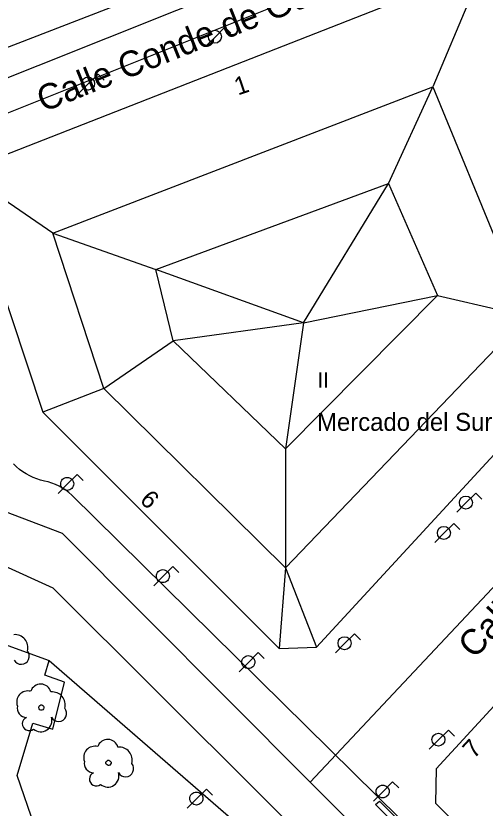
# Model space of a CAD drawing. Extents: x 282771 to 285132, y 4823109 to 4825496.
# Drawn here: x 284745.1 to 284791.1, y 4824078.1 to 4824155.8 of the extents above; entities that cross this region are included whole.
import ezdxf

# ---------------------------------------------------------------- set-up
doc = ezdxf.new("R2010")
doc.units = 0
for name, color, linetype in [('ACERA-BORDILLO', 7, 'Continuous'), ('ARBOL', 7, 'Continuous'), ('CALLE-EJE', 7, 'Continuous'), ('CALLE-TEXTO', 7, 'Continuous'), ('EDIFICIO', 7, 'Continuous'), ('FAROLA', 7, 'Continuous'), ('MEDIANERA', 7, 'Continuous'), ('NUM-LOCAL', 7, 'Continuous'), ('NUM-PORTAL', 7, 'Continuous'), ('PARQUE-JARDIN-AREA', 7, 'Continuous'), ('PASO-PEATONES', 7, 'Continuous'), ('TXT-ALTURA-EDIFICIO', 7, 'Continuous'), ('TXT-EDIFICIOS', 7, 'Continuous'), ('ZONA-VERDE', 7, 'Continuous')]:
    doc.layers.add(name, color=color, linetype=linetype)

msp = doc.modelspace()

# ---------------------------------------------------------------- linework, layer by layer
at = {"layer": 'ACERA-BORDILLO'}
for points in [[(284807.975, 4824052.179), (284750.582, 4824108.802), (284750.289, 4824109.046), (284749.98, 4824109.272), (284749.655, 4824109.479), (284749.317, 4824109.665), (284748.968, 4824109.829), (284748.609, 4824109.969), (284748.244, 4824110.086), (284747.875, 4824110.178), (284747.512, 4824110.269), (284747.15, 4824110.384), (284746.792, 4824110.523), (284746.44, 4824110.688), (284746.097, 4824110.876), (284745.764, 4824111.088), (284745.445, 4824111.322), (284745.141, 4824111.578), (284744.855, 4824111.853)], [(284779.059, 4824068.787), (284779.385, 4824069.114), (284748.729, 4824099.677), (284743.66, 4824101.986), (284740.449, 4824101.563), (284695.009, 4824085.756), (284633.978, 4824064.253), (284633.616, 4824064.067), (284633.307, 4824063.778), (284633.091, 4824063.414), (284632.987, 4824063.02), (284632.993, 4824062.613), (284633.115, 4824062.208), (284633.346, 4824061.853), (284633.653, 4824061.585), (284690.59, 4824024.169), (284691.345, 4824022.807), (284692.789, 4824019.853), (284728.968, 4823996.225)]]:
    msp.add_lwpolyline(points, dxfattribs=at)
at = {"layer": 'ARBOL'}
for centre, major_axis, start_param, end_param in [((284744.999, 4824093.847), (0.703, 1.061), 5.03662, 6.96986), ((284745.609, 4824093.016), (-0.44, -0.664), 5.803338, 9.119962), ((284747.519, 4824089.236), (0.574, 0.865), 5.570961, 8.11464), ((284746.259, 4824088.506), (0.606, 0.914), 0.331299, 2.51513), ((284748.649, 4824088.236), (0.703, 1.061), 5.036723, 6.969964), ((284746.149, 4824087.936), (-0.517, -0.78), 5.098966, 6.836151), ((284749.259, 4824087.406), (-0.44, -0.664), 5.803442, 9.120066), ((284746.389, 4824086.386), (-0.371, -0.56), 4.141439, 7.557673), ((284747.529, 4824086.686), (-0.6, -0.905), 6.152368, 8.752446), ((284754.089, 4824083.816), (0.574, 0.865), 5.570975, 8.114654), ((284752.829, 4824083.086), (0.606, 0.914), 0.331314, 2.515144), ((284755.219, 4824082.816), (0.703, 1.061), 5.036738, 6.969978), ((284752.719, 4824082.516), (-0.517, -0.78), 5.09898, 6.836165), ((284755.829, 4824081.986), (-0.44, -0.664), 5.803456, 9.12008), ((284752.959, 4824080.966), (-0.371, -0.56), 4.141453, 7.557687), ((284754.099, 4824081.266), (-0.6, -0.905), 6.152382, 8.75246)]:
    msp.add_ellipse(centre, major_axis=major_axis, ratio=0.999978, start_param=start_param, end_param=end_param, dxfattribs=at)
for centre in [(284747.589, 4824087.976), (284754.159, 4824082.556)]:
    msp.add_ellipse(centre, major_axis=(0.141, 0.212), ratio=0.999978, dxfattribs=at)
at = {"layer": 'CALLE-EJE'}
for points in [[(284732.129, 4824141.387), (284796.658, 4824167.237)], [(284817.23, 4824126.748), (284773.929, 4824080.647)], [(284773.929, 4824080.647), (284749.653, 4824105.041), (284743.349, 4824107.427)], [(284806.899, 4824047.547), (284773.929, 4824080.647)]]:
    msp.add_lwpolyline(points, dxfattribs=at)
at = {"layer": 'EDIFICIO'}
for points in [[(284719.16, 4824235.368), (284711.65, 4824233.748), (284710.44, 4824231.478), (284715.05, 4824217.077), (284718.59, 4824206.057), (284722.05, 4824195.257), (284733.89, 4824159.297), (284736.96, 4824149.727), (284740.43, 4824148.197), (284760.86, 4824156.337), (284787.94, 4824167.138), (284779.94, 4824187.518), (284774.45, 4824201.538), (284770.14, 4824212.488), (284765.85, 4824223.418), (284761.55, 4824234.648), (284757.881, 4824243.698), (284750.281, 4824242.058), (284743.55, 4824240.618), (284732.37, 4824238.208), (284726.09, 4824236.858), (284719.16, 4824235.368)], [(284747.729, 4824116.927), (284770.889, 4824093.777), (284774.529, 4824093.897), (284804.689, 4824126.607), (284790.86, 4824160.508), (284739.879, 4824140.507), (284747.729, 4824116.927)], [(284792.309, 4824088.537), (284786.249, 4824081.957), (284786.199, 4824078.587), (284797.179, 4824067.747), (284808.559, 4824056.527), (284812.049, 4824055.557), (284829.359, 4824061.107), (284845.519, 4824066.287), (284860.759, 4824071.177), (284861.829, 4824073.568), (284856.309, 4824086.058), (284853.189, 4824093.108), (284849.779, 4824100.848), (284840.206, 4824122.529), (284837.025, 4824123.488), (284823.109, 4824119.448), (284819.729, 4824118.128), (284816.809, 4824115.157), (284812.979, 4824110.997), (284801.819, 4824098.867), (284792.309, 4824088.537)]]:
    msp.add_lwpolyline(points, dxfattribs=at)
at = {"layer": 'FAROLA'}
for p, q in [((284765.567, 4824154.662), (284764.627, 4824153.732)), ((284766.157, 4824154.072), (284765.567, 4824154.662)), ((284764.627, 4824153.732), (284763.697, 4824152.792)), ((284753.137, 4824150.069), (284752.197, 4824149.139)), ((284753.727, 4824149.479), (284753.137, 4824150.069)), ((284752.197, 4824149.139), (284751.267, 4824148.199)), ((284751.096, 4824110.828), (284750.156, 4824109.898)), ((284751.686, 4824110.238), (284751.096, 4824110.828)), ((284750.156, 4824109.898), (284749.226, 4824108.958)), ((284790.156, 4824108.995), (284789.216, 4824108.065)), ((284790.746, 4824108.405), (284790.156, 4824108.995)), ((284789.216, 4824108.065), (284788.286, 4824107.125)), ((284787.995, 4824106.023), (284787.055, 4824105.093)), ((284788.585, 4824105.433), (284787.995, 4824106.023)), ((284787.055, 4824105.093), (284786.125, 4824104.153)), ((284760.465, 4824101.786), (284759.525, 4824100.856)), ((284761.055, 4824101.196), (284760.465, 4824101.786)), ((284759.525, 4824100.856), (284758.595, 4824099.916)), ((284778.267, 4824095.214), (284777.327, 4824094.284)), ((284778.857, 4824094.624), (284778.267, 4824095.214)), ((284777.327, 4824094.284), (284776.397, 4824093.344)), ((284768.835, 4824093.357), (284767.895, 4824092.427)), ((284769.425, 4824092.767), (284768.835, 4824093.357)), ((284767.895, 4824092.427), (284766.965, 4824091.487)), ((284787.454, 4824085.757), (284786.514, 4824084.827)), ((284788.044, 4824085.167), (284787.454, 4824085.757)), ((284786.514, 4824084.827), (284785.584, 4824083.887)), ((284781.999, 4824080.68), (284781.059, 4824079.75)), ((284782.589, 4824080.09), (284781.999, 4824080.68)), ((284763.748, 4824079.985), (284762.808, 4824079.055)), ((284764.338, 4824079.395), (284763.748, 4824079.985)), ((284781.059, 4824079.75), (284780.129, 4824078.81)), ((284762.808, 4824079.055), (284761.878, 4824078.115))]:
    msp.add_line(p, q, dxfattribs=at)
for centre in [(284764.587, 4824153.732), (284752.157, 4824149.139), (284789.176, 4824108.065), (284787.015, 4824105.093), (284777.287, 4824094.284), (284786.474, 4824084.827)]:
    msp.add_circle(centre, 0.638, dxfattribs=at)
for centre, major_axis in [((284750.116, 4824109.898), (0.352, 0.532)), ((284759.485, 4824100.856), (0.352, 0.532)), ((284767.855, 4824092.427), (0.352, 0.532)), ((284781.019, 4824079.75), (0.352, 0.531)), ((284762.768, 4824079.055), (0.353, 0.531))]:
    msp.add_ellipse(centre, major_axis=major_axis, ratio=0.999978, dxfattribs=at)
at = {"layer": 'MEDIANERA'}
for p, q in [((284790.86, 4824160.508), (284785.931, 4824148.813)), ((284748.709, 4824134.469), (284785.931, 4824148.813)), ((284781.6, 4824139.357), (284785.931, 4824148.813)), ((284785.931, 4824148.813), (284795.153, 4824126.353)), ((284748.709, 4824134.469), (284739.879, 4824140.507)), ((284758.809, 4824130.917), (284781.6, 4824139.357)), ((284773.264, 4824125.685), (284781.6, 4824139.357)), ((284781.6, 4824139.357), (284786.379, 4824128.357)), ((284748.709, 4824134.469), (284758.809, 4824130.917)), ((284753.709, 4824119.236), (284748.709, 4824134.469)), ((284773.264, 4824125.685), (284758.809, 4824130.917)), ((284760.489, 4824123.907), (284758.809, 4824130.917)), ((284786.379, 4824128.357), (284771.489, 4824113.347)), ((284773.264, 4824125.685), (284786.379, 4824128.357)), ((284786.379, 4824128.357), (284795.153, 4824126.353)), ((284795.153, 4824126.353), (284771.486, 4824101.668)), ((284773.264, 4824125.685), (284760.489, 4824123.907)), ((284773.264, 4824125.685), (284771.489, 4824113.347)), ((284753.709, 4824119.236), (284760.489, 4824123.907)), ((284771.489, 4824113.347), (284760.489, 4824123.907)), ((284753.709, 4824119.236), (284747.729, 4824116.927)), ((284771.486, 4824101.668), (284753.709, 4824119.236)), ((284771.489, 4824113.347), (284771.486, 4824101.668)), ((284771.486, 4824101.668), (284770.889, 4824093.777)), ((284771.486, 4824101.668), (284774.529, 4824093.897))]:
    msp.add_line(p, q, dxfattribs=at)
msp.add_lwpolyline([(284736.58, 4824158.397), (284739.11, 4824150.727), (284785.37, 4824168.628), (284781.59, 4824178.168)], dxfattribs=at)
at = {"layer": 'PARQUE-JARDIN-AREA'}
msp.add_lwpolyline([(284644.289, 4824064.665), (284691.339, 4824081.066), (284698.459, 4824083.536), (284736.629, 4824096.826), (284748.353, 4824092.603), (284767.389, 4824076.057), (284763.489, 4824072.167), (284768.969, 4824067.096), (284759.109, 4824056.456), (284754.359, 4824051.326), (284717.348, 4824012.265), (284660.858, 4824049.325), (284649.429, 4824059.905)], close=True, dxfattribs=at)
at = {"layer": 'PASO-PEATONES'}
msp.add_lwpolyline([(284780.332, 4824078.456), (284780.696, 4824078.799), (284784.233, 4824075.262), (284783.869, 4824074.919)], close=True, dxfattribs=at)
at = {"layer": 'ZONA-VERDE'}
for p, q in [((284747.923, 4824091.148), (284748.353, 4824092.603)), ((284748.353, 4824092.603), (284767.389, 4824076.057)), ((284749.841, 4824090.453), (284747.923, 4824091.148)), ((284748.716, 4824085.856), (284749.841, 4824090.453)), ((284745.209, 4824081.306), (284746.732, 4824086.451)), ((284746.732, 4824086.451), (284748.716, 4824085.856)), ((284747.849, 4824073.676), (284745.209, 4824081.306))]:
    msp.add_line(p, q, dxfattribs=at)

# ---------------------------------------------------------------- texts
at = {"layer": 'CALLE-TEXTO'}
for s, rotation, p in [('Calle Conde de Guadalhorce', 21.83112, (284747.773, 4824146.307)), ('Calle José Las Clotas', 46.79407, (284789.992, 4824092.662))]:
    msp.add_text(s, height=2.5, rotation=rotation, dxfattribs=at).set_placement(p)
at = {"layer": 'NUM-LOCAL'}
for s, rotation, p in [('1', 18.85379, (284766.843, 4824147.961)), ('6', 316.12644, (284757.135, 4824108.208))]:
    msp.add_text(s, height=1.75, rotation=rotation, dxfattribs=at).set_placement(p)
at = {"layer": 'NUM-PORTAL'}
msp.add_text('7', height=1.75, rotation=47.33022, dxfattribs=at).set_placement((284789.966, 4824082.893))
at = {"layer": 'TXT-ALTURA-EDIFICIO'}
msp.add_text('II', height=1.5, rotation=0.0006, dxfattribs=at).set_placement((284774.638, 4824119.317))
at = {"layer": 'TXT-EDIFICIOS'}
msp.add_text('Mercado del Sur', height=1.75, rotation=0.0006, dxfattribs=at).set_placement((284774.594, 4824115.097))

doc.saveas('drawing.dxf')
